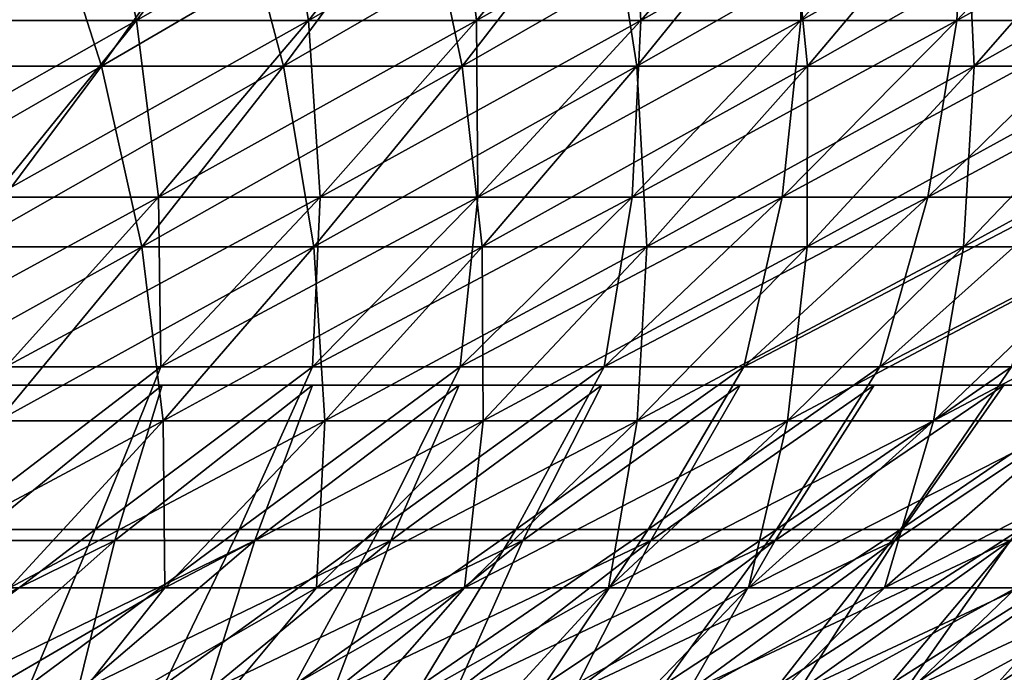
# Model space of a CAD drawing. Header units: millimetres. Extents: x -125 to 125, y -45 to 4025.
# Tile 578 of 656: x 37.77 to 48.04, y 3917.46 to 3924.28. Entities that reach past the tile are written whole.
import ezdxf

# ---------------------------------------------------------------- set-up
doc = ezdxf.new("R2010")
doc.units = ezdxf.units.MM
doc.header["$LTSCALE"] = 6.999206
for name, color, linetype in [('21', 7, 'CONTINUOUS'), ('22', 7, 'CONTINUOUS'), ('23', 7, 'CONTINUOUS'), ('24', 7, 'CONTINUOUS'), ('33', 7, 'CONTINUOUS')]:
    doc.layers.add(name, color=color, linetype=linetype)

msp = doc.modelspace()

# ---------------------------------------------------------------- linework, layer by layer
at = {"layer": '21', "color": 7, "linetype": 'CONTINUOUS'}
for points in [[(35.949, 3925.748, 66.945), (36.68, 3923.79, 63.531), (37.993, 3925.748, 65.806), (35.949, 3925.748, 66.945)], [(36.68, 3923.79, 63.531), (38.619, 3923.79, 62.371), (37.993, 3925.748, 65.806), (36.68, 3923.79, 63.531)], [(37.993, 3925.748, 65.806), (38.619, 3923.79, 62.371), (40.002, 3925.748, 64.605), (37.993, 3925.748, 65.806)], [(38.619, 3923.79, 62.371), (40.521, 3923.79, 61.152), (40.002, 3925.748, 64.605), (38.619, 3923.79, 62.371)], [(40.002, 3925.748, 64.605), (40.521, 3923.79, 61.152), (41.972, 3925.748, 63.343), (40.002, 3925.748, 64.605)], [(40.521, 3923.79, 61.152), (42.385, 3923.79, 59.876), (41.972, 3925.748, 63.343), (40.521, 3923.79, 61.152)], [(41.972, 3925.748, 63.343), (42.385, 3923.79, 59.876), (43.903, 3925.748, 62.02), (41.972, 3925.748, 63.343)], [(42.385, 3923.79, 59.876), (44.209, 3923.79, 58.542), (43.903, 3925.748, 62.02), (42.385, 3923.79, 59.876)], [(43.903, 3925.748, 62.02), (44.209, 3923.79, 58.542), (45.792, 3925.748, 60.639), (43.903, 3925.748, 62.02)], [(44.209, 3923.79, 58.542), (45.991, 3923.79, 57.153), (45.792, 3925.748, 60.639), (44.209, 3923.79, 58.542)], [(45.792, 3925.748, 60.639), (45.991, 3923.79, 57.153), (47.638, 3925.748, 59.2), (45.792, 3925.748, 60.639)], [(45.991, 3923.79, 57.153), (47.729, 3923.79, 55.709), (47.638, 3925.748, 59.2), (45.991, 3923.79, 57.153)], [(47.638, 3925.748, 59.2), (47.729, 3923.79, 55.709), (49.438, 3925.748, 57.705), (47.638, 3925.748, 59.2)], [(47.729, 3923.79, 55.709), (49.422, 3923.79, 54.213), (49.438, 3925.748, 57.705), (47.729, 3923.79, 55.709)], [(36.68, 3923.79, 63.531), (37.209, 3921.902, 60.095), (38.619, 3923.79, 62.371), (36.68, 3923.79, 63.531)], [(37.209, 3921.902, 60.095), (39.042, 3921.902, 58.92), (38.619, 3923.79, 62.371), (37.209, 3921.902, 60.095)], [(38.619, 3923.79, 62.371), (39.042, 3921.902, 58.92), (40.521, 3923.79, 61.152), (38.619, 3923.79, 62.371)], [(39.042, 3921.902, 58.92), (40.838, 3921.902, 57.69), (40.521, 3923.79, 61.152), (39.042, 3921.902, 58.92)], [(40.521, 3923.79, 61.152), (40.838, 3921.902, 57.69), (42.385, 3923.79, 59.876), (40.521, 3923.79, 61.152)], [(40.838, 3921.902, 57.69), (42.595, 3921.902, 56.405), (42.385, 3923.79, 59.876), (40.838, 3921.902, 57.69)], [(42.385, 3923.79, 59.876), (42.595, 3921.902, 56.405), (44.209, 3923.79, 58.542), (42.385, 3923.79, 59.876)], [(42.595, 3921.902, 56.405), (44.312, 3921.902, 55.067), (44.209, 3923.79, 58.542), (42.595, 3921.902, 56.405)], [(44.209, 3923.79, 58.542), (44.312, 3921.902, 55.067), (45.991, 3923.79, 57.153), (44.209, 3923.79, 58.542)], [(44.312, 3921.902, 55.067), (45.987, 3921.902, 53.676), (45.991, 3923.79, 57.153), (44.312, 3921.902, 55.067)], [(45.987, 3921.902, 53.676), (47.618, 3921.902, 52.234), (47.729, 3923.79, 55.709), (45.987, 3921.902, 53.676)], [(45.991, 3923.79, 57.153), (45.987, 3921.902, 53.676), (47.729, 3923.79, 55.709), (45.991, 3923.79, 57.153)], [(47.618, 3921.902, 52.234), (49.204, 3921.902, 50.743), (49.422, 3923.79, 54.213), (47.618, 3921.902, 52.234)], [(47.729, 3923.79, 55.709), (47.618, 3921.902, 52.234), (49.422, 3923.79, 54.213), (47.729, 3923.79, 55.709)], [(37.209, 3921.902, 60.095), (37.536, 3920.085, 56.648), (39.042, 3921.902, 58.92), (37.209, 3921.902, 60.095)], [(37.536, 3920.085, 56.648), (39.263, 3920.085, 55.465), (39.042, 3921.902, 58.92), (37.536, 3920.085, 56.648)], [(39.042, 3921.902, 58.92), (39.263, 3920.085, 55.465), (40.838, 3921.902, 57.69), (39.042, 3921.902, 58.92)], [(39.263, 3920.085, 55.465), (40.952, 3920.085, 54.229), (40.838, 3921.902, 57.69), (39.263, 3920.085, 55.465)], [(40.838, 3921.902, 57.69), (40.952, 3920.085, 54.229), (42.595, 3921.902, 56.405), (40.838, 3921.902, 57.69)], [(40.952, 3920.085, 54.229), (42.603, 3920.085, 52.943), (42.595, 3921.902, 56.405), (40.952, 3920.085, 54.229)], [(42.595, 3921.902, 56.405), (42.603, 3920.085, 52.943), (44.312, 3921.902, 55.067), (42.595, 3921.902, 56.405)], [(42.603, 3920.085, 52.943), (44.213, 3920.085, 51.605), (44.312, 3921.902, 55.067), (42.603, 3920.085, 52.943)], [(44.213, 3920.085, 51.605), (45.781, 3920.085, 50.219), (45.987, 3921.902, 53.676), (44.213, 3920.085, 51.605)], [(44.312, 3921.902, 55.067), (44.213, 3920.085, 51.605), (45.987, 3921.902, 53.676), (44.312, 3921.902, 55.067)], [(45.781, 3920.085, 50.219), (47.306, 3920.085, 48.786), (47.618, 3921.902, 52.234), (45.781, 3920.085, 50.219)], [(45.987, 3921.902, 53.676), (45.781, 3920.085, 50.219), (47.618, 3921.902, 52.234), (45.987, 3921.902, 53.676)], [(47.306, 3920.085, 48.786), (48.786, 3920.085, 47.306), (49.204, 3921.902, 50.743), (47.306, 3920.085, 48.786)], [(47.618, 3921.902, 52.234), (47.306, 3920.085, 48.786), (49.204, 3921.902, 50.743), (47.618, 3921.902, 52.234)], [(37.536, 3920.085, 56.648), (37.661, 3918.34, 53.201), (39.263, 3920.085, 55.465), (37.536, 3920.085, 56.648)], [(37.661, 3918.34, 53.201), (39.281, 3918.34, 52.016), (39.263, 3920.085, 55.465), (37.661, 3918.34, 53.201)], [(39.263, 3920.085, 55.465), (39.281, 3918.34, 52.016), (40.952, 3920.085, 54.229), (39.263, 3920.085, 55.465)], [(39.281, 3918.34, 52.016), (40.864, 3918.34, 50.782), (40.952, 3920.085, 54.229), (39.281, 3918.34, 52.016)], [(40.864, 3918.34, 50.782), (42.409, 3918.34, 49.5), (42.603, 3920.085, 52.943), (40.864, 3918.34, 50.782)], [(40.952, 3920.085, 54.229), (40.864, 3918.34, 50.782), (42.603, 3920.085, 52.943), (40.952, 3920.085, 54.229)], [(42.409, 3918.34, 49.5), (43.913, 3918.34, 48.17), (44.213, 3920.085, 51.605), (42.409, 3918.34, 49.5)], [(42.603, 3920.085, 52.943), (42.409, 3918.34, 49.5), (44.213, 3920.085, 51.605), (42.603, 3920.085, 52.943)], [(43.913, 3918.34, 48.17), (45.375, 3918.34, 46.795), (45.781, 3920.085, 50.219), (43.913, 3918.34, 48.17)], [(44.213, 3920.085, 51.605), (43.913, 3918.34, 48.17), (45.781, 3920.085, 50.219), (44.213, 3920.085, 51.605)], [(45.375, 3918.34, 46.795), (46.795, 3918.34, 45.375), (47.306, 3920.085, 48.786), (45.375, 3918.34, 46.795)], [(45.781, 3920.085, 50.219), (45.375, 3918.34, 46.795), (47.306, 3920.085, 48.786), (45.781, 3920.085, 50.219)], [(46.795, 3918.34, 45.375), (48.17, 3918.34, 43.913), (48.786, 3920.085, 47.306), (46.795, 3918.34, 45.375)], [(47.306, 3920.085, 48.786), (46.795, 3918.34, 45.375), (48.786, 3920.085, 47.306), (47.306, 3920.085, 48.786)], [(36.413, 3916.669, 50.63), (37.96, 3916.669, 49.48), (39.281, 3918.34, 52.016), (36.413, 3916.669, 50.63)], [(37.661, 3918.34, 53.201), (36.413, 3916.669, 50.63), (39.281, 3918.34, 52.016), (37.661, 3918.34, 53.201)], [(37.96, 3916.669, 49.48), (39.471, 3916.669, 48.284), (40.864, 3918.34, 50.782), (37.96, 3916.669, 49.48)], [(39.281, 3918.34, 52.016), (37.96, 3916.669, 49.48), (40.864, 3918.34, 50.782), (39.281, 3918.34, 52.016)], [(39.471, 3916.669, 48.284), (40.944, 3916.669, 47.041), (42.409, 3918.34, 49.5), (39.471, 3916.669, 48.284)], [(40.864, 3918.34, 50.782), (39.471, 3916.669, 48.284), (42.409, 3918.34, 49.5), (40.864, 3918.34, 50.782)], [(40.944, 3916.669, 47.041), (42.378, 3916.669, 45.753), (43.913, 3918.34, 48.17), (40.944, 3916.669, 47.041)], [(42.409, 3918.34, 49.5), (40.944, 3916.669, 47.041), (43.913, 3918.34, 48.17), (42.409, 3918.34, 49.5)], [(42.378, 3916.669, 45.753), (43.772, 3916.669, 44.422), (45.375, 3918.34, 46.795), (42.378, 3916.669, 45.753)], [(43.913, 3918.34, 48.17), (42.378, 3916.669, 45.753), (45.375, 3918.34, 46.795), (43.913, 3918.34, 48.17)], [(43.772, 3916.669, 44.422), (45.124, 3916.669, 43.048), (46.795, 3918.34, 45.375), (43.772, 3916.669, 44.422)], [(45.375, 3918.34, 46.795), (43.772, 3916.669, 44.422), (46.795, 3918.34, 45.375), (45.375, 3918.34, 46.795)], [(45.124, 3916.669, 43.048), (46.432, 3916.669, 41.633), (48.17, 3918.34, 43.913), (45.124, 3916.669, 43.048)], [(46.795, 3918.34, 45.375), (45.124, 3916.669, 43.048), (48.17, 3918.34, 43.913), (46.795, 3918.34, 45.375)], [(46.432, 3916.669, 41.633), (47.697, 3916.669, 40.179), (49.5, 3918.34, 42.409), (46.432, 3916.669, 41.633)], [(48.17, 3918.34, 43.913), (46.432, 3916.669, 41.633), (49.5, 3918.34, 42.409), (48.17, 3918.34, 43.913)], [(47.697, 3916.669, 40.179), (48.915, 3916.669, 38.686), (50.782, 3918.34, 40.864), (47.697, 3916.669, 40.179)], [(49.5, 3918.34, 42.409), (47.697, 3916.669, 40.179), (50.782, 3918.34, 40.864), (49.5, 3918.34, 42.409)]]:
    msp.add_3dface(points, dxfattribs=at)
at = {"layer": '22', "color": 7, "linetype": 'CONTINUOUS'}
for points in [[(36.68, 3923.79, -63.531), (34.706, 3923.79, -64.63), (37.993, 3925.748, -65.806), (36.68, 3923.79, -63.531)], [(37.993, 3925.748, -65.806), (34.706, 3923.79, -64.63), (35.949, 3925.748, -66.945), (37.993, 3925.748, -65.806)], [(38.619, 3923.79, -62.371), (36.68, 3923.79, -63.531), (40.002, 3925.748, -64.605), (38.619, 3923.79, -62.371)], [(40.002, 3925.748, -64.605), (36.68, 3923.79, -63.531), (37.993, 3925.748, -65.806), (40.002, 3925.748, -64.605)], [(40.521, 3923.79, -61.152), (38.619, 3923.79, -62.371), (41.972, 3925.748, -63.343), (40.521, 3923.79, -61.152)], [(41.972, 3925.748, -63.343), (38.619, 3923.79, -62.371), (40.002, 3925.748, -64.605), (41.972, 3925.748, -63.343)], [(42.385, 3923.79, -59.876), (40.521, 3923.79, -61.152), (43.903, 3925.748, -62.02), (42.385, 3923.79, -59.876)], [(43.903, 3925.748, -62.02), (40.521, 3923.79, -61.152), (41.972, 3925.748, -63.343), (43.903, 3925.748, -62.02)], [(44.209, 3923.79, -58.542), (42.385, 3923.79, -59.876), (45.792, 3925.748, -60.639), (44.209, 3923.79, -58.542)], [(45.792, 3925.748, -60.639), (42.385, 3923.79, -59.876), (43.903, 3925.748, -62.02), (45.792, 3925.748, -60.639)], [(45.991, 3923.79, -57.153), (44.209, 3923.79, -58.542), (47.638, 3925.748, -59.2), (45.991, 3923.79, -57.153)], [(47.638, 3925.748, -59.2), (44.209, 3923.79, -58.542), (45.792, 3925.748, -60.639), (47.638, 3925.748, -59.2)], [(47.729, 3923.79, -55.709), (45.991, 3923.79, -57.153), (49.438, 3925.748, -57.705), (47.729, 3923.79, -55.709)], [(49.438, 3925.748, -57.705), (45.991, 3923.79, -57.153), (47.638, 3925.748, -59.2), (49.438, 3925.748, -57.705)], [(49.422, 3923.79, -54.213), (47.729, 3923.79, -55.709), (51.192, 3925.748, -56.155), (49.422, 3923.79, -54.213)], [(51.192, 3925.748, -56.155), (47.729, 3923.79, -55.709), (49.438, 3925.748, -57.705), (51.192, 3925.748, -56.155)], [(37.209, 3921.902, -60.095), (35.341, 3921.902, -61.212), (38.619, 3923.79, -62.371), (37.209, 3921.902, -60.095)], [(38.619, 3923.79, -62.371), (35.341, 3921.902, -61.212), (36.68, 3923.79, -63.531), (38.619, 3923.79, -62.371)], [(39.042, 3921.902, -58.92), (37.209, 3921.902, -60.095), (40.521, 3923.79, -61.152), (39.042, 3921.902, -58.92)], [(40.521, 3923.79, -61.152), (37.209, 3921.902, -60.095), (38.619, 3923.79, -62.371), (40.521, 3923.79, -61.152)], [(40.838, 3921.902, -57.69), (39.042, 3921.902, -58.92), (42.385, 3923.79, -59.876), (40.838, 3921.902, -57.69)], [(42.385, 3923.79, -59.876), (39.042, 3921.902, -58.92), (40.521, 3923.79, -61.152), (42.385, 3923.79, -59.876)], [(42.595, 3921.902, -56.405), (40.838, 3921.902, -57.69), (44.209, 3923.79, -58.542), (42.595, 3921.902, -56.405)], [(44.209, 3923.79, -58.542), (40.838, 3921.902, -57.69), (42.385, 3923.79, -59.876), (44.209, 3923.79, -58.542)], [(44.312, 3921.902, -55.067), (42.595, 3921.902, -56.405), (45.991, 3923.79, -57.153), (44.312, 3921.902, -55.067)], [(45.991, 3923.79, -57.153), (42.595, 3921.902, -56.405), (44.209, 3923.79, -58.542), (45.991, 3923.79, -57.153)], [(45.987, 3921.902, -53.676), (44.312, 3921.902, -55.067), (47.729, 3923.79, -55.709), (45.987, 3921.902, -53.676)], [(47.729, 3923.79, -55.709), (44.312, 3921.902, -55.067), (45.991, 3923.79, -57.153), (47.729, 3923.79, -55.709)], [(47.618, 3921.902, -52.234), (45.987, 3921.902, -53.676), (49.422, 3923.79, -54.213), (47.618, 3921.902, -52.234)], [(49.422, 3923.79, -54.213), (45.987, 3921.902, -53.676), (47.729, 3923.79, -55.709), (49.422, 3923.79, -54.213)], [(49.204, 3921.902, -50.743), (47.618, 3921.902, -52.234), (51.068, 3923.79, -52.666), (49.204, 3921.902, -50.743)], [(51.068, 3923.79, -52.666), (47.618, 3921.902, -52.234), (49.422, 3923.79, -54.213), (51.068, 3923.79, -52.666)], [(37.536, 3920.085, -56.648), (35.774, 3920.085, -57.777), (39.042, 3921.902, -58.92), (37.536, 3920.085, -56.648)], [(39.042, 3921.902, -58.92), (35.774, 3920.085, -57.777), (37.209, 3921.902, -60.095), (39.042, 3921.902, -58.92)], [(39.263, 3920.085, -55.465), (37.536, 3920.085, -56.648), (40.838, 3921.902, -57.69), (39.263, 3920.085, -55.465)], [(40.838, 3921.902, -57.69), (37.536, 3920.085, -56.648), (39.042, 3921.902, -58.92), (40.838, 3921.902, -57.69)], [(40.952, 3920.085, -54.229), (39.263, 3920.085, -55.465), (42.595, 3921.902, -56.405), (40.952, 3920.085, -54.229)], [(42.595, 3921.902, -56.405), (39.263, 3920.085, -55.465), (40.838, 3921.902, -57.69), (42.595, 3921.902, -56.405)], [(42.603, 3920.085, -52.943), (40.952, 3920.085, -54.229), (44.312, 3921.902, -55.067), (42.603, 3920.085, -52.943)], [(44.312, 3921.902, -55.067), (40.952, 3920.085, -54.229), (42.595, 3921.902, -56.405), (44.312, 3921.902, -55.067)], [(44.213, 3920.085, -51.605), (42.603, 3920.085, -52.943), (45.987, 3921.902, -53.676), (44.213, 3920.085, -51.605)], [(45.987, 3921.902, -53.676), (42.603, 3920.085, -52.943), (44.312, 3921.902, -55.067), (45.987, 3921.902, -53.676)], [(45.781, 3920.085, -50.219), (44.213, 3920.085, -51.605), (47.618, 3921.902, -52.234), (45.781, 3920.085, -50.219)], [(47.618, 3921.902, -52.234), (44.213, 3920.085, -51.605), (45.987, 3921.902, -53.676), (47.618, 3921.902, -52.234)], [(47.306, 3920.085, -48.786), (45.781, 3920.085, -50.219), (49.204, 3921.902, -50.743), (47.306, 3920.085, -48.786)], [(49.204, 3921.902, -50.743), (45.781, 3920.085, -50.219), (47.618, 3921.902, -52.234), (49.204, 3921.902, -50.743)], [(48.786, 3920.085, -47.306), (47.306, 3920.085, -48.786), (50.743, 3921.902, -49.204), (48.786, 3920.085, -47.306)], [(50.743, 3921.902, -49.204), (47.306, 3920.085, -48.786), (49.204, 3921.902, -50.743), (50.743, 3921.902, -49.204)], [(37.661, 3918.34, -53.201), (36.004, 3918.34, -54.336), (39.263, 3920.085, -55.465), (37.661, 3918.34, -53.201)], [(39.263, 3920.085, -55.465), (36.004, 3918.34, -54.336), (37.536, 3920.085, -56.648), (39.263, 3920.085, -55.465)], [(39.281, 3918.34, -52.016), (37.661, 3918.34, -53.201), (40.952, 3920.085, -54.229), (39.281, 3918.34, -52.016)], [(40.952, 3920.085, -54.229), (37.661, 3918.34, -53.201), (39.263, 3920.085, -55.465), (40.952, 3920.085, -54.229)], [(40.864, 3918.34, -50.782), (39.281, 3918.34, -52.016), (42.603, 3920.085, -52.943), (40.864, 3918.34, -50.782)], [(42.603, 3920.085, -52.943), (39.281, 3918.34, -52.016), (40.952, 3920.085, -54.229), (42.603, 3920.085, -52.943)], [(42.409, 3918.34, -49.5), (40.864, 3918.34, -50.782), (44.213, 3920.085, -51.605), (42.409, 3918.34, -49.5)], [(44.213, 3920.085, -51.605), (40.864, 3918.34, -50.782), (42.603, 3920.085, -52.943), (44.213, 3920.085, -51.605)], [(43.913, 3918.34, -48.17), (42.409, 3918.34, -49.5), (45.781, 3920.085, -50.219), (43.913, 3918.34, -48.17)], [(45.781, 3920.085, -50.219), (42.409, 3918.34, -49.5), (44.213, 3920.085, -51.605), (45.781, 3920.085, -50.219)], [(45.375, 3918.34, -46.795), (43.913, 3918.34, -48.17), (47.306, 3920.085, -48.786), (45.375, 3918.34, -46.795)], [(47.306, 3920.085, -48.786), (43.913, 3918.34, -48.17), (45.781, 3920.085, -50.219), (47.306, 3920.085, -48.786)], [(46.795, 3918.34, -45.375), (45.375, 3918.34, -46.795), (48.786, 3920.085, -47.306), (46.795, 3918.34, -45.375)], [(48.786, 3920.085, -47.306), (45.375, 3918.34, -46.795), (47.306, 3920.085, -48.786), (48.786, 3920.085, -47.306)], [(48.17, 3918.34, -43.913), (46.795, 3918.34, -45.375), (50.219, 3920.085, -45.781), (48.17, 3918.34, -43.913)], [(50.219, 3920.085, -45.781), (46.795, 3918.34, -45.375), (48.786, 3920.085, -47.306), (50.219, 3920.085, -45.781)], [(37.661, 3918.34, -53.201), (39.281, 3918.34, -52.016), (36.413, 3916.669, -50.63), (37.661, 3918.34, -53.201)], [(36.413, 3916.669, -50.63), (39.281, 3918.34, -52.016), (37.96, 3916.669, -49.48), (36.413, 3916.669, -50.63)], [(39.281, 3918.34, -52.016), (40.864, 3918.34, -50.782), (37.96, 3916.669, -49.48), (39.281, 3918.34, -52.016)], [(37.96, 3916.669, -49.48), (40.864, 3918.34, -50.782), (39.471, 3916.669, -48.284), (37.96, 3916.669, -49.48)], [(40.864, 3918.34, -50.782), (42.409, 3918.34, -49.5), (39.471, 3916.669, -48.284), (40.864, 3918.34, -50.782)], [(39.471, 3916.669, -48.284), (42.409, 3918.34, -49.5), (40.944, 3916.669, -47.041), (39.471, 3916.669, -48.284)], [(42.409, 3918.34, -49.5), (43.913, 3918.34, -48.17), (40.944, 3916.669, -47.041), (42.409, 3918.34, -49.5)], [(40.944, 3916.669, -47.041), (43.913, 3918.34, -48.17), (42.378, 3916.669, -45.753), (40.944, 3916.669, -47.041)], [(43.913, 3918.34, -48.17), (45.375, 3918.34, -46.795), (42.378, 3916.669, -45.753), (43.913, 3918.34, -48.17)], [(42.378, 3916.669, -45.753), (45.375, 3918.34, -46.795), (43.772, 3916.669, -44.422), (42.378, 3916.669, -45.753)], [(45.375, 3918.34, -46.795), (46.795, 3918.34, -45.375), (43.772, 3916.669, -44.422), (45.375, 3918.34, -46.795)], [(43.772, 3916.669, -44.422), (46.795, 3918.34, -45.375), (45.124, 3916.669, -43.048), (43.772, 3916.669, -44.422)], [(46.795, 3918.34, -45.375), (48.17, 3918.34, -43.913), (45.124, 3916.669, -43.048), (46.795, 3918.34, -45.375)], [(45.124, 3916.669, -43.048), (48.17, 3918.34, -43.913), (46.432, 3916.669, -41.633), (45.124, 3916.669, -43.048)], [(48.17, 3918.34, -43.913), (49.5, 3918.34, -42.409), (46.432, 3916.669, -41.633), (48.17, 3918.34, -43.913)], [(46.432, 3916.669, -41.633), (49.5, 3918.34, -42.409), (47.697, 3916.669, -40.179), (46.432, 3916.669, -41.633)], [(49.5, 3918.34, -42.409), (50.782, 3918.34, -40.864), (47.697, 3916.669, -40.179), (49.5, 3918.34, -42.409)], [(47.697, 3916.669, -40.179), (50.782, 3918.34, -40.864), (48.915, 3916.669, -38.686), (47.697, 3916.669, -40.179)]]:
    msp.add_3dface(points, dxfattribs=at)
at = {"layer": '23', "color": 7, "linetype": 'CONTINUOUS'}
for points in [[(36.62, 3926.183, -63.428), (37.156, 3924.266, -60.009), (38.556, 3926.183, -62.271), (36.62, 3926.183, -63.428)], [(37.156, 3924.266, -60.009), (38.986, 3924.266, -58.837), (38.556, 3926.183, -62.271), (37.156, 3924.266, -60.009)], [(38.556, 3926.183, -62.271), (38.986, 3924.266, -58.837), (40.456, 3926.183, -61.054), (38.556, 3926.183, -62.271)], [(38.986, 3924.266, -58.837), (40.78, 3924.266, -57.608), (40.456, 3926.183, -61.054), (38.986, 3924.266, -58.837)], [(40.456, 3926.183, -61.054), (40.78, 3924.266, -57.608), (42.317, 3926.183, -59.779), (40.456, 3926.183, -61.054)], [(40.78, 3924.266, -57.608), (42.535, 3924.266, -56.325), (42.317, 3926.183, -59.779), (40.78, 3924.266, -57.608)], [(42.317, 3926.183, -59.779), (42.535, 3924.266, -56.325), (44.137, 3926.183, -58.447), (42.317, 3926.183, -59.779)], [(42.535, 3924.266, -56.325), (44.249, 3924.266, -54.988), (44.137, 3926.183, -58.447), (42.535, 3924.266, -56.325)], [(44.137, 3926.183, -58.447), (44.249, 3924.266, -54.988), (45.916, 3926.183, -57.061), (44.137, 3926.183, -58.447)], [(44.249, 3924.266, -54.988), (45.921, 3924.266, -53.6), (45.916, 3926.183, -57.061), (44.249, 3924.266, -54.988)], [(45.916, 3926.183, -57.061), (45.921, 3924.266, -53.6), (47.652, 3926.183, -55.619), (45.916, 3926.183, -57.061)], [(45.921, 3924.266, -53.6), (47.55, 3924.266, -52.16), (47.652, 3926.183, -55.619), (45.921, 3924.266, -53.6)], [(47.55, 3924.266, -52.16), (49.134, 3924.266, -50.671), (49.342, 3926.183, -54.126), (47.55, 3924.266, -52.16)], [(47.652, 3926.183, -55.619), (47.55, 3924.266, -52.16), (49.342, 3926.183, -54.126), (47.652, 3926.183, -55.619)], [(37.156, 3924.266, -60.009), (37.49, 3922.421, -56.577), (38.986, 3924.266, -58.837), (37.156, 3924.266, -60.009)], [(37.49, 3922.421, -56.577), (39.214, 3922.421, -55.396), (38.986, 3924.266, -58.837), (37.49, 3922.421, -56.577)], [(38.986, 3924.266, -58.837), (39.214, 3922.421, -55.396), (40.78, 3924.266, -57.608), (38.986, 3924.266, -58.837)], [(39.214, 3922.421, -55.396), (40.901, 3922.421, -54.162), (40.78, 3924.266, -57.608), (39.214, 3922.421, -55.396)], [(40.78, 3924.266, -57.608), (40.901, 3922.421, -54.162), (42.535, 3924.266, -56.325), (40.78, 3924.266, -57.608)], [(40.901, 3922.421, -54.162), (42.55, 3922.421, -52.877), (42.535, 3924.266, -56.325), (40.901, 3922.421, -54.162)], [(42.535, 3924.266, -56.325), (42.55, 3922.421, -52.877), (44.249, 3924.266, -54.988), (42.535, 3924.266, -56.325)], [(42.55, 3922.421, -52.877), (44.158, 3922.421, -51.542), (44.249, 3924.266, -54.988), (42.55, 3922.421, -52.877)], [(44.158, 3922.421, -51.542), (45.724, 3922.421, -50.157), (45.921, 3924.266, -53.6), (44.158, 3922.421, -51.542)], [(44.249, 3924.266, -54.988), (44.158, 3922.421, -51.542), (45.921, 3924.266, -53.6), (44.249, 3924.266, -54.988)], [(45.724, 3922.421, -50.157), (47.247, 3922.421, -48.725), (47.55, 3924.266, -52.16), (45.724, 3922.421, -50.157)], [(45.921, 3924.266, -53.6), (45.724, 3922.421, -50.157), (47.55, 3924.266, -52.16), (45.921, 3924.266, -53.6)], [(47.247, 3922.421, -48.725), (48.725, 3922.421, -47.247), (49.134, 3924.266, -50.671), (47.247, 3922.421, -48.725)], [(47.55, 3924.266, -52.16), (47.247, 3922.421, -48.725), (49.134, 3924.266, -50.671), (47.55, 3924.266, -52.16)], [(37.49, 3922.421, -56.577), (37.62, 3920.648, -53.145), (39.214, 3922.421, -55.396), (37.49, 3922.421, -56.577)], [(37.62, 3920.648, -53.145), (39.239, 3920.648, -51.961), (39.214, 3922.421, -55.396), (37.62, 3920.648, -53.145)], [(39.214, 3922.421, -55.396), (39.239, 3920.648, -51.961), (40.901, 3922.421, -54.162), (39.214, 3922.421, -55.396)], [(39.239, 3920.648, -51.961), (40.821, 3920.648, -50.728), (40.901, 3922.421, -54.162), (39.239, 3920.648, -51.961)], [(40.821, 3920.648, -50.728), (42.364, 3920.648, -49.447), (42.55, 3922.421, -52.877), (40.821, 3920.648, -50.728)], [(40.901, 3922.421, -54.162), (40.821, 3920.648, -50.728), (42.55, 3922.421, -52.877), (40.901, 3922.421, -54.162)], [(42.364, 3920.648, -49.447), (43.866, 3920.648, -48.119), (44.158, 3922.421, -51.542), (42.364, 3920.648, -49.447)], [(42.55, 3922.421, -52.877), (42.364, 3920.648, -49.447), (44.158, 3922.421, -51.542), (42.55, 3922.421, -52.877)], [(43.866, 3920.648, -48.119), (45.327, 3920.648, -46.745), (45.724, 3922.421, -50.157), (43.866, 3920.648, -48.119)], [(44.158, 3922.421, -51.542), (43.866, 3920.648, -48.119), (45.724, 3922.421, -50.157), (44.158, 3922.421, -51.542)], [(45.327, 3920.648, -46.745), (46.745, 3920.648, -45.327), (47.247, 3922.421, -48.725), (45.327, 3920.648, -46.745)], [(45.724, 3922.421, -50.157), (45.327, 3920.648, -46.745), (47.247, 3922.421, -48.725), (45.724, 3922.421, -50.157)], [(46.745, 3920.648, -45.327), (48.119, 3920.648, -43.866), (48.725, 3922.421, -47.247), (46.745, 3920.648, -45.327)], [(47.247, 3922.421, -48.725), (46.745, 3920.648, -45.327), (48.725, 3922.421, -47.247), (47.247, 3922.421, -48.725)], [(37.014, 3918.95, -50.123), (38.554, 3918.95, -48.948), (39.239, 3920.648, -51.961), (37.014, 3918.95, -50.123)], [(37.62, 3920.648, -53.145), (37.014, 3918.95, -50.123), (39.239, 3920.648, -51.961), (37.62, 3920.648, -53.145)], [(38.554, 3918.95, -48.948), (40.056, 3918.95, -47.727), (40.821, 3920.648, -50.728), (38.554, 3918.95, -48.948)], [(39.239, 3920.648, -51.961), (38.554, 3918.95, -48.948), (40.821, 3920.648, -50.728), (39.239, 3920.648, -51.961)], [(40.056, 3918.95, -47.727), (41.52, 3918.95, -46.459), (42.364, 3920.648, -49.447), (40.056, 3918.95, -47.727)], [(40.821, 3920.648, -50.728), (40.056, 3918.95, -47.727), (42.364, 3920.648, -49.447), (40.821, 3920.648, -50.728)], [(41.52, 3918.95, -46.459), (42.944, 3918.95, -45.146), (43.866, 3920.648, -48.119), (41.52, 3918.95, -46.459)], [(42.364, 3920.648, -49.447), (41.52, 3918.95, -46.459), (43.866, 3920.648, -48.119), (42.364, 3920.648, -49.447)], [(42.944, 3918.95, -45.146), (44.326, 3918.95, -43.789), (45.327, 3920.648, -46.745), (42.944, 3918.95, -45.146)], [(43.866, 3920.648, -48.119), (42.944, 3918.95, -45.146), (45.327, 3920.648, -46.745), (43.866, 3920.648, -48.119)], [(44.326, 3918.95, -43.789), (45.666, 3918.95, -42.391), (46.745, 3920.648, -45.327), (44.326, 3918.95, -43.789)], [(45.327, 3920.648, -46.745), (44.326, 3918.95, -43.789), (46.745, 3920.648, -45.327), (45.327, 3920.648, -46.745)], [(45.666, 3918.95, -42.391), (46.961, 3918.95, -40.951), (48.119, 3920.648, -43.866), (45.666, 3918.95, -42.391)], [(46.745, 3920.648, -45.327), (45.666, 3918.95, -42.391), (48.119, 3920.648, -43.866), (46.745, 3920.648, -45.327)], [(46.961, 3918.95, -40.951), (48.211, 3918.95, -39.472), (49.447, 3920.648, -42.364), (46.961, 3918.95, -40.951)], [(48.119, 3920.648, -43.866), (46.961, 3918.95, -40.951), (49.447, 3920.648, -42.364), (48.119, 3920.648, -43.866)], [(36.433, 3917.327, -46.99), (37.871, 3917.327, -45.839), (38.554, 3918.95, -48.948), (36.433, 3917.327, -46.99)], [(37.014, 3918.95, -50.123), (36.433, 3917.327, -46.99), (38.554, 3918.95, -48.948), (37.014, 3918.95, -50.123)], [(37.871, 3917.327, -45.839), (39.273, 3917.327, -44.644), (40.056, 3918.95, -47.727), (37.871, 3917.327, -45.839)], [(38.554, 3918.95, -48.948), (37.871, 3917.327, -45.839), (40.056, 3918.95, -47.727), (38.554, 3918.95, -48.948)], [(39.273, 3917.327, -44.644), (40.636, 3917.327, -43.406), (41.52, 3918.95, -46.459), (39.273, 3917.327, -44.644)], [(40.056, 3918.95, -47.727), (39.273, 3917.327, -44.644), (41.52, 3918.95, -46.459), (40.056, 3918.95, -47.727)], [(40.636, 3917.327, -43.406), (41.961, 3917.327, -42.127), (42.944, 3918.95, -45.146), (40.636, 3917.327, -43.406)], [(41.52, 3918.95, -46.459), (40.636, 3917.327, -43.406), (42.944, 3918.95, -45.146), (41.52, 3918.95, -46.459)], [(41.961, 3917.327, -42.127), (43.246, 3917.327, -40.807), (44.326, 3918.95, -43.789), (41.961, 3917.327, -42.127)], [(42.944, 3918.95, -45.146), (41.961, 3917.327, -42.127), (44.326, 3918.95, -43.789), (42.944, 3918.95, -45.146)], [(43.246, 3917.327, -40.807), (44.489, 3917.327, -39.448), (45.666, 3918.95, -42.391), (43.246, 3917.327, -40.807)], [(44.326, 3918.95, -43.789), (43.246, 3917.327, -40.807), (45.666, 3918.95, -42.391), (44.326, 3918.95, -43.789)], [(44.489, 3917.327, -39.448), (45.69, 3917.327, -38.051), (46.961, 3918.95, -40.951), (44.489, 3917.327, -39.448)], [(45.666, 3918.95, -42.391), (44.489, 3917.327, -39.448), (46.961, 3918.95, -40.951), (45.666, 3918.95, -42.391)], [(45.69, 3917.327, -38.051), (46.846, 3917.327, -36.618), (48.211, 3918.95, -39.472), (45.69, 3917.327, -38.051)], [(46.961, 3918.95, -40.951), (45.69, 3917.327, -38.051), (48.211, 3918.95, -39.472), (46.961, 3918.95, -40.951)], [(46.846, 3917.327, -36.618), (47.958, 3917.327, -35.149), (49.414, 3918.95, -37.955), (46.846, 3917.327, -36.618)], [(48.211, 3918.95, -39.472), (46.846, 3917.327, -36.618), (49.414, 3918.95, -37.955), (48.211, 3918.95, -39.472)], [(47.958, 3917.327, -35.149), (49.023, 3917.327, -33.647), (50.57, 3918.95, -36.401), (47.958, 3917.327, -35.149)], [(49.414, 3918.95, -37.955), (47.958, 3917.327, -35.149), (50.57, 3918.95, -36.401), (49.414, 3918.95, -37.955)]]:
    msp.add_3dface(points, dxfattribs=at)
at = {"layer": '24', "color": 7, "linetype": 'CONTINUOUS'}
for points in [[(37.156, 3924.266, 60.009), (35.291, 3924.266, 61.125), (38.556, 3926.183, 62.271), (37.156, 3924.266, 60.009)], [(38.556, 3926.183, 62.271), (35.291, 3924.266, 61.125), (36.62, 3926.183, 63.428), (38.556, 3926.183, 62.271)], [(38.986, 3924.266, 58.837), (37.156, 3924.266, 60.009), (40.456, 3926.183, 61.054), (38.986, 3924.266, 58.837)], [(40.456, 3926.183, 61.054), (37.156, 3924.266, 60.009), (38.556, 3926.183, 62.271), (40.456, 3926.183, 61.054)], [(40.78, 3924.266, 57.608), (38.986, 3924.266, 58.837), (42.317, 3926.183, 59.779), (40.78, 3924.266, 57.608)], [(42.317, 3926.183, 59.779), (38.986, 3924.266, 58.837), (40.456, 3926.183, 61.054), (42.317, 3926.183, 59.779)], [(42.535, 3924.266, 56.325), (40.78, 3924.266, 57.608), (44.137, 3926.183, 58.447), (42.535, 3924.266, 56.325)], [(44.137, 3926.183, 58.447), (40.78, 3924.266, 57.608), (42.317, 3926.183, 59.779), (44.137, 3926.183, 58.447)], [(44.249, 3924.266, 54.988), (42.535, 3924.266, 56.325), (45.916, 3926.183, 57.061), (44.249, 3924.266, 54.988)], [(45.916, 3926.183, 57.061), (42.535, 3924.266, 56.325), (44.137, 3926.183, 58.447), (45.916, 3926.183, 57.061)], [(45.921, 3924.266, 53.6), (44.249, 3924.266, 54.988), (47.652, 3926.183, 55.619), (45.921, 3924.266, 53.6)], [(47.652, 3926.183, 55.619), (44.249, 3924.266, 54.988), (45.916, 3926.183, 57.061), (47.652, 3926.183, 55.619)], [(47.55, 3924.266, 52.16), (45.921, 3924.266, 53.6), (49.342, 3926.183, 54.126), (47.55, 3924.266, 52.16)], [(49.342, 3926.183, 54.126), (45.921, 3924.266, 53.6), (47.652, 3926.183, 55.619), (49.342, 3926.183, 54.126)], [(49.134, 3924.266, 50.671), (47.55, 3924.266, 52.16), (50.985, 3926.183, 52.58), (49.134, 3924.266, 50.671)], [(50.985, 3926.183, 52.58), (47.55, 3924.266, 52.16), (49.342, 3926.183, 54.126), (50.985, 3926.183, 52.58)], [(37.49, 3922.421, 56.577), (35.729, 3922.421, 57.705), (38.986, 3924.266, 58.837), (37.49, 3922.421, 56.577)], [(38.986, 3924.266, 58.837), (35.729, 3922.421, 57.705), (37.156, 3924.266, 60.009), (38.986, 3924.266, 58.837)], [(39.214, 3922.421, 55.396), (37.49, 3922.421, 56.577), (40.78, 3924.266, 57.608), (39.214, 3922.421, 55.396)], [(40.78, 3924.266, 57.608), (37.49, 3922.421, 56.577), (38.986, 3924.266, 58.837), (40.78, 3924.266, 57.608)], [(40.901, 3922.421, 54.162), (39.214, 3922.421, 55.396), (42.535, 3924.266, 56.325), (40.901, 3922.421, 54.162)], [(42.535, 3924.266, 56.325), (39.214, 3922.421, 55.396), (40.78, 3924.266, 57.608), (42.535, 3924.266, 56.325)], [(42.55, 3922.421, 52.877), (40.901, 3922.421, 54.162), (44.249, 3924.266, 54.988), (42.55, 3922.421, 52.877)], [(44.249, 3924.266, 54.988), (40.901, 3922.421, 54.162), (42.535, 3924.266, 56.325), (44.249, 3924.266, 54.988)], [(44.158, 3922.421, 51.542), (42.55, 3922.421, 52.877), (45.921, 3924.266, 53.6), (44.158, 3922.421, 51.542)], [(45.921, 3924.266, 53.6), (42.55, 3922.421, 52.877), (44.249, 3924.266, 54.988), (45.921, 3924.266, 53.6)], [(45.724, 3922.421, 50.157), (44.158, 3922.421, 51.542), (47.55, 3924.266, 52.16), (45.724, 3922.421, 50.157)], [(47.55, 3924.266, 52.16), (44.158, 3922.421, 51.542), (45.921, 3924.266, 53.6), (47.55, 3924.266, 52.16)], [(47.247, 3922.421, 48.725), (45.724, 3922.421, 50.157), (49.134, 3924.266, 50.671), (47.247, 3922.421, 48.725)], [(49.134, 3924.266, 50.671), (45.724, 3922.421, 50.157), (47.55, 3924.266, 52.16), (49.134, 3924.266, 50.671)], [(48.725, 3922.421, 47.247), (47.247, 3922.421, 48.725), (50.671, 3924.266, 49.134), (48.725, 3922.421, 47.247)], [(50.671, 3924.266, 49.134), (47.247, 3922.421, 48.725), (49.134, 3924.266, 50.671), (50.671, 3924.266, 49.134)], [(37.62, 3920.648, 53.145), (35.966, 3920.648, 54.278), (39.214, 3922.421, 55.396), (37.62, 3920.648, 53.145)], [(39.214, 3922.421, 55.396), (35.966, 3920.648, 54.278), (37.49, 3922.421, 56.577), (39.214, 3922.421, 55.396)], [(39.239, 3920.648, 51.961), (37.62, 3920.648, 53.145), (40.901, 3922.421, 54.162), (39.239, 3920.648, 51.961)], [(40.901, 3922.421, 54.162), (37.62, 3920.648, 53.145), (39.214, 3922.421, 55.396), (40.901, 3922.421, 54.162)], [(40.821, 3920.648, 50.728), (39.239, 3920.648, 51.961), (42.55, 3922.421, 52.877), (40.821, 3920.648, 50.728)], [(42.55, 3922.421, 52.877), (39.239, 3920.648, 51.961), (40.901, 3922.421, 54.162), (42.55, 3922.421, 52.877)], [(42.364, 3920.648, 49.447), (40.821, 3920.648, 50.728), (44.158, 3922.421, 51.542), (42.364, 3920.648, 49.447)], [(44.158, 3922.421, 51.542), (40.821, 3920.648, 50.728), (42.55, 3922.421, 52.877), (44.158, 3922.421, 51.542)], [(43.866, 3920.648, 48.119), (42.364, 3920.648, 49.447), (45.724, 3922.421, 50.157), (43.866, 3920.648, 48.119)], [(45.724, 3922.421, 50.157), (42.364, 3920.648, 49.447), (44.158, 3922.421, 51.542), (45.724, 3922.421, 50.157)], [(45.327, 3920.648, 46.745), (43.866, 3920.648, 48.119), (47.247, 3922.421, 48.725), (45.327, 3920.648, 46.745)], [(47.247, 3922.421, 48.725), (43.866, 3920.648, 48.119), (45.724, 3922.421, 50.157), (47.247, 3922.421, 48.725)], [(46.745, 3920.648, 45.327), (45.327, 3920.648, 46.745), (48.725, 3922.421, 47.247), (46.745, 3920.648, 45.327)], [(48.725, 3922.421, 47.247), (45.327, 3920.648, 46.745), (47.247, 3922.421, 48.725), (48.725, 3922.421, 47.247)], [(48.119, 3920.648, 43.866), (46.745, 3920.648, 45.327), (50.157, 3922.421, 45.724), (48.119, 3920.648, 43.866)], [(50.157, 3922.421, 45.724), (46.745, 3920.648, 45.327), (48.725, 3922.421, 47.247), (50.157, 3922.421, 45.724)], [(37.62, 3920.648, 53.145), (39.239, 3920.648, 51.961), (37.014, 3918.95, 50.123), (37.62, 3920.648, 53.145)], [(37.014, 3918.95, 50.123), (39.239, 3920.648, 51.961), (38.554, 3918.95, 48.948), (37.014, 3918.95, 50.123)], [(39.239, 3920.648, 51.961), (40.821, 3920.648, 50.728), (38.554, 3918.95, 48.948), (39.239, 3920.648, 51.961)], [(38.554, 3918.95, 48.948), (40.821, 3920.648, 50.728), (40.056, 3918.95, 47.727), (38.554, 3918.95, 48.948)], [(40.821, 3920.648, 50.728), (42.364, 3920.648, 49.447), (40.056, 3918.95, 47.727), (40.821, 3920.648, 50.728)], [(40.056, 3918.95, 47.727), (42.364, 3920.648, 49.447), (41.52, 3918.95, 46.459), (40.056, 3918.95, 47.727)], [(42.364, 3920.648, 49.447), (43.866, 3920.648, 48.119), (41.52, 3918.95, 46.459), (42.364, 3920.648, 49.447)], [(41.52, 3918.95, 46.459), (43.866, 3920.648, 48.119), (42.944, 3918.95, 45.146), (41.52, 3918.95, 46.459)], [(43.866, 3920.648, 48.119), (45.327, 3920.648, 46.745), (42.944, 3918.95, 45.146), (43.866, 3920.648, 48.119)], [(42.944, 3918.95, 45.146), (45.327, 3920.648, 46.745), (44.326, 3918.95, 43.789), (42.944, 3918.95, 45.146)], [(45.327, 3920.648, 46.745), (46.745, 3920.648, 45.327), (44.326, 3918.95, 43.789), (45.327, 3920.648, 46.745)], [(44.326, 3918.95, 43.789), (46.745, 3920.648, 45.327), (45.666, 3918.95, 42.391), (44.326, 3918.95, 43.789)], [(46.745, 3920.648, 45.327), (48.119, 3920.648, 43.866), (45.666, 3918.95, 42.391), (46.745, 3920.648, 45.327)], [(45.666, 3918.95, 42.391), (48.119, 3920.648, 43.866), (46.961, 3918.95, 40.951), (45.666, 3918.95, 42.391)], [(48.119, 3920.648, 43.866), (49.447, 3920.648, 42.364), (46.961, 3918.95, 40.951), (48.119, 3920.648, 43.866)], [(46.961, 3918.95, 40.951), (49.447, 3920.648, 42.364), (48.211, 3918.95, 39.472), (46.961, 3918.95, 40.951)], [(37.014, 3918.95, 50.123), (38.554, 3918.95, 48.948), (36.433, 3917.327, 46.99), (37.014, 3918.95, 50.123)], [(36.433, 3917.327, 46.99), (38.554, 3918.95, 48.948), (37.871, 3917.327, 45.839), (36.433, 3917.327, 46.99)], [(38.554, 3918.95, 48.948), (40.056, 3918.95, 47.727), (37.871, 3917.327, 45.839), (38.554, 3918.95, 48.948)], [(37.871, 3917.327, 45.839), (40.056, 3918.95, 47.727), (39.273, 3917.327, 44.644), (37.871, 3917.327, 45.839)], [(40.056, 3918.95, 47.727), (41.52, 3918.95, 46.459), (39.273, 3917.327, 44.644), (40.056, 3918.95, 47.727)], [(39.273, 3917.327, 44.644), (41.52, 3918.95, 46.459), (40.636, 3917.327, 43.406), (39.273, 3917.327, 44.644)], [(41.52, 3918.95, 46.459), (42.944, 3918.95, 45.146), (40.636, 3917.327, 43.406), (41.52, 3918.95, 46.459)], [(40.636, 3917.327, 43.406), (42.944, 3918.95, 45.146), (41.961, 3917.327, 42.127), (40.636, 3917.327, 43.406)], [(42.944, 3918.95, 45.146), (44.326, 3918.95, 43.789), (41.961, 3917.327, 42.127), (42.944, 3918.95, 45.146)], [(41.961, 3917.327, 42.127), (44.326, 3918.95, 43.789), (43.246, 3917.327, 40.807), (41.961, 3917.327, 42.127)], [(44.326, 3918.95, 43.789), (45.666, 3918.95, 42.391), (43.246, 3917.327, 40.807), (44.326, 3918.95, 43.789)], [(43.246, 3917.327, 40.807), (45.666, 3918.95, 42.391), (44.489, 3917.327, 39.448), (43.246, 3917.327, 40.807)], [(45.666, 3918.95, 42.391), (46.961, 3918.95, 40.951), (44.489, 3917.327, 39.448), (45.666, 3918.95, 42.391)], [(44.489, 3917.327, 39.448), (46.961, 3918.95, 40.951), (45.69, 3917.327, 38.051), (44.489, 3917.327, 39.448)], [(46.961, 3918.95, 40.951), (48.211, 3918.95, 39.472), (45.69, 3917.327, 38.051), (46.961, 3918.95, 40.951)], [(45.69, 3917.327, 38.051), (48.211, 3918.95, 39.472), (46.846, 3917.327, 36.618), (45.69, 3917.327, 38.051)], [(48.211, 3918.95, 39.472), (49.414, 3918.95, 37.955), (46.846, 3917.327, 36.618), (48.211, 3918.95, 39.472)], [(46.846, 3917.327, 36.618), (49.414, 3918.95, 37.955), (47.958, 3917.327, 35.149), (46.846, 3917.327, 36.618)], [(49.414, 3918.95, 37.955), (50.57, 3918.95, 36.401), (47.958, 3917.327, 35.149), (49.414, 3918.95, 37.955)], [(47.958, 3917.327, 35.149), (50.57, 3918.95, 36.401), (49.023, 3917.327, 33.647), (47.958, 3917.327, 35.149)]]:
    msp.add_3dface(points, dxfattribs=at)
at = {"layer": '33', "color": 7, "linetype": 'CONTINUOUS'}
for points in [[(38.76, 3918.834, -47.511), (37.263, 3918.834, -48.693), (39.253, 3920.458, -50.605), (38.76, 3918.834, -47.511)], [(39.253, 3920.458, -50.605), (37.263, 3918.834, -48.693), (37.645, 3920.458, -51.813), (39.253, 3920.458, -50.605)], [(37.263, 3918.834, 48.693), (38.76, 3918.834, 47.511), (39.253, 3920.458, 50.605), (37.263, 3918.834, 48.693)], [(37.645, 3920.458, 51.813), (37.263, 3918.834, 48.693), (39.253, 3920.458, 50.605), (37.645, 3920.458, 51.813)], [(40.219, 3918.834, -46.282), (38.76, 3918.834, -47.511), (40.824, 3920.458, -49.347), (40.219, 3918.834, -46.282)], [(40.824, 3920.458, -49.347), (38.76, 3918.834, -47.511), (39.253, 3920.458, -50.605), (40.824, 3920.458, -49.347)], [(38.76, 3918.834, 47.511), (40.219, 3918.834, 46.282), (40.824, 3920.458, 49.347), (38.76, 3918.834, 47.511)], [(39.253, 3920.458, 50.605), (38.76, 3918.834, 47.511), (40.824, 3920.458, 49.347), (39.253, 3920.458, 50.605)], [(41.639, 3918.834, -45.009), (40.219, 3918.834, -46.282), (42.354, 3920.458, -48.041), (41.639, 3918.834, -45.009)], [(42.354, 3920.458, -48.041), (40.219, 3918.834, -46.282), (40.824, 3920.458, -49.347), (42.354, 3920.458, -48.041)], [(40.219, 3918.834, 46.282), (41.639, 3918.834, 45.009), (42.354, 3920.458, 48.041), (40.219, 3918.834, 46.282)], [(40.824, 3920.458, 49.347), (40.219, 3918.834, 46.282), (42.354, 3920.458, 48.041), (40.824, 3920.458, 49.347)], [(43.018, 3918.834, -43.692), (41.639, 3918.834, -45.009), (43.842, 3920.458, -46.687), (43.018, 3918.834, -43.692)], [(43.842, 3920.458, -46.687), (41.639, 3918.834, -45.009), (42.354, 3920.458, -48.041), (43.842, 3920.458, -46.687)], [(41.639, 3918.834, 45.009), (43.018, 3918.834, 43.692), (43.842, 3920.458, 46.687), (41.639, 3918.834, 45.009)], [(42.354, 3920.458, 48.041), (41.639, 3918.834, 45.009), (43.842, 3920.458, 46.687), (42.354, 3920.458, 48.041)], [(44.356, 3918.834, -42.333), (43.018, 3918.834, -43.692), (45.286, 3920.458, -45.286), (44.356, 3918.834, -42.333)], [(45.286, 3920.458, -45.286), (43.018, 3918.834, -43.692), (43.842, 3920.458, -46.687), (45.286, 3920.458, -45.286)], [(43.018, 3918.834, 43.692), (44.356, 3918.834, 42.333), (45.286, 3920.458, 45.286), (43.018, 3918.834, 43.692)], [(43.842, 3920.458, 46.687), (43.018, 3918.834, 43.692), (45.286, 3920.458, 45.286), (43.842, 3920.458, 46.687)], [(45.651, 3918.834, -40.934), (44.356, 3918.834, -42.333), (46.687, 3920.458, -43.842), (45.651, 3918.834, -40.934)], [(46.687, 3920.458, -43.842), (44.356, 3918.834, -42.333), (45.286, 3920.458, -45.286), (46.687, 3920.458, -43.842)], [(44.356, 3918.834, 42.333), (45.651, 3918.834, 40.934), (46.687, 3920.458, 43.842), (44.356, 3918.834, 42.333)], [(45.286, 3920.458, 45.286), (44.356, 3918.834, 42.333), (46.687, 3920.458, 43.842), (45.286, 3920.458, 45.286)], [(46.902, 3918.834, -39.494), (45.651, 3918.834, -40.934), (48.041, 3920.458, -42.354), (46.902, 3918.834, -39.494)], [(48.041, 3920.458, -42.354), (45.651, 3918.834, -40.934), (46.687, 3920.458, -43.842), (48.041, 3920.458, -42.354)], [(45.651, 3918.834, 40.934), (46.902, 3918.834, 39.494), (48.041, 3920.458, 42.354), (45.651, 3918.834, 40.934)], [(46.687, 3920.458, 43.842), (45.651, 3918.834, 40.934), (48.041, 3920.458, 42.354), (46.687, 3920.458, 43.842)], [(48.108, 3918.834, -38.016), (46.902, 3918.834, -39.494), (49.347, 3920.458, -40.824), (48.108, 3918.834, -38.016)], [(49.347, 3920.458, -40.824), (46.902, 3918.834, -39.494), (48.041, 3920.458, -42.354), (49.347, 3920.458, -40.824)], [(46.902, 3918.834, 39.494), (48.108, 3918.834, 38.016), (49.347, 3920.458, 40.824), (46.902, 3918.834, 39.494)], [(48.041, 3920.458, 42.354), (46.902, 3918.834, 39.494), (49.347, 3920.458, 40.824), (48.041, 3920.458, 42.354)], [(37.263, 3918.834, -48.693), (38.76, 3918.834, -47.511), (35.549, 3917.254, -46.453), (37.263, 3918.834, -48.693)], [(35.549, 3917.254, -46.453), (38.76, 3918.834, -47.511), (36.976, 3917.254, -45.325), (35.549, 3917.254, -46.453)], [(38.76, 3918.834, -47.511), (40.219, 3918.834, -46.282), (36.976, 3917.254, -45.325), (38.76, 3918.834, -47.511)], [(36.976, 3917.254, -45.325), (40.219, 3918.834, -46.282), (38.368, 3917.254, -44.153), (36.976, 3917.254, -45.325)], [(38.76, 3918.834, 47.511), (37.263, 3918.834, 48.693), (36.976, 3917.254, 45.325), (38.76, 3918.834, 47.511)], [(38.368, 3917.254, 44.153), (38.76, 3918.834, 47.511), (36.976, 3917.254, 45.325), (38.368, 3917.254, 44.153)], [(40.219, 3918.834, -46.282), (41.639, 3918.834, -45.009), (38.368, 3917.254, -44.153), (40.219, 3918.834, -46.282)], [(38.368, 3917.254, -44.153), (41.639, 3918.834, -45.009), (39.722, 3917.254, -42.938), (38.368, 3917.254, -44.153)], [(40.219, 3918.834, 46.282), (38.76, 3918.834, 47.511), (38.368, 3917.254, 44.153), (40.219, 3918.834, 46.282)], [(39.722, 3917.254, 42.938), (40.219, 3918.834, 46.282), (38.368, 3917.254, 44.153), (39.722, 3917.254, 42.938)], [(41.639, 3918.834, -45.009), (43.018, 3918.834, -43.692), (39.722, 3917.254, -42.938), (41.639, 3918.834, -45.009)], [(39.722, 3917.254, -42.938), (43.018, 3918.834, -43.692), (41.039, 3917.254, -41.682), (39.722, 3917.254, -42.938)], [(41.639, 3918.834, 45.009), (40.219, 3918.834, 46.282), (39.722, 3917.254, 42.938), (41.639, 3918.834, 45.009)], [(41.039, 3917.254, 41.682), (41.639, 3918.834, 45.009), (39.722, 3917.254, 42.938), (41.039, 3917.254, 41.682)], [(43.018, 3918.834, -43.692), (44.356, 3918.834, -42.333), (41.039, 3917.254, -41.682), (43.018, 3918.834, -43.692)], [(41.039, 3917.254, -41.682), (44.356, 3918.834, -42.333), (42.315, 3917.254, -40.385), (41.039, 3917.254, -41.682)], [(43.018, 3918.834, 43.692), (41.639, 3918.834, 45.009), (41.039, 3917.254, 41.682), (43.018, 3918.834, 43.692)], [(42.315, 3917.254, 40.385), (43.018, 3918.834, 43.692), (41.039, 3917.254, 41.682), (42.315, 3917.254, 40.385)], [(44.356, 3918.834, -42.333), (45.651, 3918.834, -40.934), (42.315, 3917.254, -40.385), (44.356, 3918.834, -42.333)], [(42.315, 3917.254, -40.385), (45.651, 3918.834, -40.934), (43.551, 3917.254, -39.05), (42.315, 3917.254, -40.385)], [(44.356, 3918.834, 42.333), (43.018, 3918.834, 43.692), (42.315, 3917.254, 40.385), (44.356, 3918.834, 42.333)], [(43.551, 3917.254, 39.05), (44.356, 3918.834, 42.333), (42.315, 3917.254, 40.385), (43.551, 3917.254, 39.05)], [(45.651, 3918.834, -40.934), (46.902, 3918.834, -39.494), (43.551, 3917.254, -39.05), (45.651, 3918.834, -40.934)], [(43.551, 3917.254, -39.05), (46.902, 3918.834, -39.494), (44.744, 3917.254, -37.677), (43.551, 3917.254, -39.05)], [(45.651, 3918.834, 40.934), (44.356, 3918.834, 42.333), (43.551, 3917.254, 39.05), (45.651, 3918.834, 40.934)], [(44.744, 3917.254, 37.677), (45.651, 3918.834, 40.934), (43.551, 3917.254, 39.05), (44.744, 3917.254, 37.677)], [(46.902, 3918.834, -39.494), (48.108, 3918.834, -38.016), (44.744, 3917.254, -37.677), (46.902, 3918.834, -39.494)], [(44.744, 3917.254, -37.677), (48.108, 3918.834, -38.016), (45.894, 3917.254, -36.267), (44.744, 3917.254, -37.677)], [(46.902, 3918.834, 39.494), (45.651, 3918.834, 40.934), (44.744, 3917.254, 37.677), (46.902, 3918.834, 39.494)], [(45.894, 3917.254, 36.267), (46.902, 3918.834, 39.494), (44.744, 3917.254, 37.677), (45.894, 3917.254, 36.267)], [(48.108, 3918.834, -38.016), (49.267, 3918.834, -36.502), (45.894, 3917.254, -36.267), (48.108, 3918.834, -38.016)], [(45.894, 3917.254, -36.267), (49.267, 3918.834, -36.502), (47, 3917.254, -34.822), (45.894, 3917.254, -36.267)], [(48.108, 3918.834, 38.016), (46.902, 3918.834, 39.494), (45.894, 3917.254, 36.267), (48.108, 3918.834, 38.016)], [(47, 3917.254, 34.822), (48.108, 3918.834, 38.016), (45.894, 3917.254, 36.267), (47, 3917.254, 34.822)], [(49.267, 3918.834, -36.502), (50.378, 3918.834, -34.952), (47, 3917.254, -34.822), (49.267, 3918.834, -36.502)], [(47, 3917.254, -34.822), (50.378, 3918.834, -34.952), (48.06, 3917.254, -33.343), (47, 3917.254, -34.822)], [(49.267, 3918.834, 36.502), (48.108, 3918.834, 38.016), (47, 3917.254, 34.822), (49.267, 3918.834, 36.502)], [(48.06, 3917.254, 33.343), (49.267, 3918.834, 36.502), (47, 3917.254, 34.822), (48.06, 3917.254, 33.343)]]:
    msp.add_3dface(points, dxfattribs=at)

doc.saveas('drawing.dxf')
